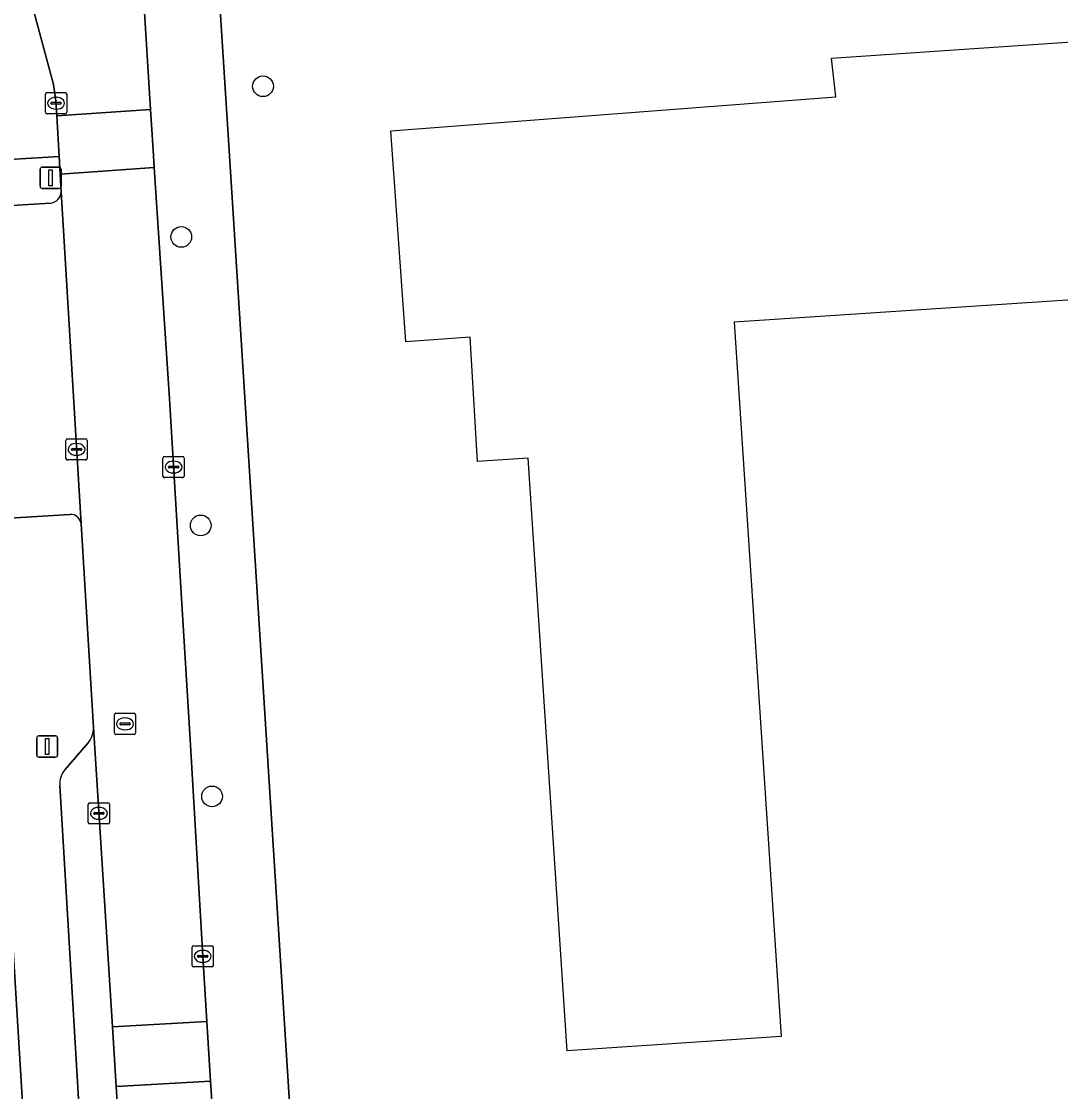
# Model space of a CAD drawing. Extents: x 159053 to 160042, y 380449 to 381423.
# Drawn here: x 159803.4 to 159852.5, y 381141.3 to 381191.8 of the extents above; entities that cross this region are included whole.
import ezdxf

# ---------------------------------------------------------------- set-up
doc = ezdxf.new("R2010")
doc.units = 0
for name, color, linetype in [('IMGEO_Boom', 7, 'Continuous'), ('IMGEO_Erf', 7, 'Continuous'), ('IMGEO_Groenvoorziening', 7, 'Continuous'), ('IMGEO_Kolk', 7, 'Continuous'), ('IMGEO_Lichtmast', 7, 'Continuous'), ('IMGEO_Pand_vergunning_verleend', 7, 'Continuous'), ('IMGEO_Parkeervlak_open', 7, 'Continuous'), ('IMGEO_Rijbaan_lokaal_open', 7, 'Continuous'), ('IMGEO_Rioolput', 7, 'Continuous'), ('IMGEO_Voetpad_open', 7, 'Continuous')]:
    doc.layers.add(name, color=color, linetype=linetype)

msp = doc.modelspace()

# ---------------------------------------------------------------- linework, layer by layer
at = {"layer": 'IMGEO_Boom'}
for centre in [(159814.794, 381188.749), (159810.936, 381181.638), (159811.852, 381168.02), (159812.389, 381155.229)]:
    msp.add_circle(centre, 0.489, dxfattribs=at)
at = {"layer": 'IMGEO_Erf'}
msp.add_lwpolyline([(159804.237, 381127.591), (159802.342, 381158.581), (159798.749, 381158.383), (159798.757, 381158.249), (159799.143, 381152.072), (159799.531, 381145.868), (159799.902, 381139.916), (159800.286, 381133.779), (159800.691, 381127.289)], close=True, dxfattribs=at)
at = {"layer": 'IMGEO_Groenvoorziening'}
msp.add_lwpolyline([(159855.413, 381195.383), (159812.714, 381193.345), (159813.181, 381185.963), (159816.385, 381135.297), (159858.69, 381137.924)], close=True, dxfattribs=at)
at = {"layer": 'IMGEO_Kolk'}
for p, q in [((159804.598, 381188.451), (159805.45, 381188.451)), ((159804.523, 381187.525), (159804.523, 381188.377)), ((159804.782, 381187.945), (159804.782, 381187.957)), ((159804.825, 381187.994), (159805.223, 381187.994)), ((159805.011, 381188.231), (159805.036, 381188.231)), ((159805.266, 381187.957), (159805.266, 381187.945)), ((159805.524, 381188.377), (159805.524, 381187.525)), ((159805.45, 381187.451), (159804.598, 381187.451)), ((159805.22, 381187.908), (159804.822, 381187.908)), ((159805.034, 381187.671), (159805.009, 381187.671)), ((159805.489, 381171.183), (159805.489, 381172.035)), ((159805.564, 381172.109), (159806.416, 381172.109)), ((159805.977, 381171.889), (159806.002, 381171.889)), ((159806.49, 381172.035), (159806.49, 381171.183)), ((159805.748, 381171.603), (159805.748, 381171.615)), ((159806.186, 381171.566), (159805.788, 381171.566)), ((159805.791, 381171.652), (159806.189, 381171.652)), ((159806, 381171.329), (159805.975, 381171.329)), ((159806.232, 381171.615), (159806.232, 381171.603)), ((159810.146, 381171.275), (159810.998, 381171.275)), ((159806.416, 381171.109), (159805.564, 381171.109)), ((159810.071, 381170.349), (159810.071, 381171.201)), ((159810.33, 381170.769), (159810.33, 381170.781)), ((159810.373, 381170.818), (159810.771, 381170.818)), ((159810.559, 381171.055), (159810.584, 381171.055)), ((159810.814, 381170.781), (159810.814, 381170.769)), ((159811.072, 381171.201), (159811.072, 381170.349)), ((159810.998, 381170.275), (159810.146, 381170.275)), ((159810.768, 381170.732), (159810.37, 381170.732)), ((159810.582, 381170.495), (159810.557, 381170.495)), ((159806.543, 381154.003), (159806.543, 381154.855)), ((159806.618, 381154.929), (159807.47, 381154.929)), ((159807.031, 381154.709), (159807.056, 381154.709)), ((159807.544, 381154.855), (159807.544, 381154.003)), ((159806.802, 381154.423), (159806.802, 381154.435)), ((159807.24, 381154.386), (159806.842, 381154.386)), ((159806.845, 381154.472), (159807.243, 381154.472)), ((159807.054, 381154.149), (159807.029, 381154.149)), ((159807.286, 381154.435), (159807.286, 381154.423)), ((159807.47, 381153.929), (159806.618, 381153.929)), ((159811.448, 381147.254), (159811.448, 381148.106)), ((159811.523, 381148.18), (159812.375, 381148.18)), ((159812.449, 381148.106), (159812.449, 381147.254)), ((159811.707, 381147.674), (159811.707, 381147.686)), ((159812.145, 381147.637), (159811.747, 381147.637)), ((159811.75, 381147.723), (159812.148, 381147.723)), ((159811.936, 381147.96), (159811.961, 381147.96)), ((159812.191, 381147.686), (159812.191, 381147.674)), ((159812.375, 381147.18), (159811.523, 381147.18)), ((159811.959, 381147.4), (159811.934, 381147.4))]:
    msp.add_line(p, q, dxfattribs=at)
for points in [[(159804.598, 381188.451), (159805.45, 381188.451)], [(159804.523, 381187.525), (159804.523, 381188.377)], [(159805.524, 381188.377), (159805.524, 381187.525)], [(159805.45, 381187.451), (159804.598, 381187.451)], [(159805.489, 381171.183), (159805.489, 381172.035)], [(159805.564, 381172.109), (159806.416, 381172.109)], [(159806.49, 381172.035), (159806.49, 381171.183)], [(159810.146, 381171.275), (159810.998, 381171.275)], [(159806.416, 381171.109), (159805.564, 381171.109)], [(159810.071, 381170.349), (159810.071, 381171.201)], [(159811.072, 381171.201), (159811.072, 381170.349)], [(159810.998, 381170.275), (159810.146, 381170.275)], [(159806.543, 381154.003), (159806.543, 381154.855)], [(159806.618, 381154.929), (159807.47, 381154.929)], [(159807.544, 381154.855), (159807.544, 381154.003)], [(159807.47, 381153.929), (159806.618, 381153.929)], [(159811.448, 381147.254), (159811.448, 381148.106)], [(159811.523, 381148.18), (159812.375, 381148.18)], [(159812.449, 381148.106), (159812.449, 381147.254)], [(159812.375, 381147.18), (159811.523, 381147.18)]]:
    msp.add_lwpolyline(points, dxfattribs=at)
for centre, radius, start, end in [((159804.6, 381188.375), 0.0765, 91.552, 178.448), ((159804.6, 381188.375), 0.0765, 91.552, 178.448), ((159805.448, 381188.375), 0.0765, 1.552, 88.448), ((159805.448, 381188.375), 0.0765, 1.552, 88.448), ((159804.822, 381187.954), 0.0403, 85.8775, 175.7526), ((159804.819, 381187.944), 0.0366, 178.938, 274.7102), ((159805.223, 381187.951), 0.043, 264.8664, 352.4533), ((159805.227, 381187.956), 0.0386, 1.7309, 96.639), ((159804.6, 381187.527), 0.0765, 181.552, 268.448), ((159804.6, 381187.527), 0.0765, 181.552, 268.448), ((159805.448, 381187.527), 0.0765, 271.552, 358.448), ((159805.448, 381187.527), 0.0765, 271.552, 358.448), ((159805.566, 381172.033), 0.0765, 91.552, 178.448), ((159805.566, 381172.033), 0.0765, 91.552, 178.448), ((159806.414, 381172.033), 0.0765, 1.552, 88.448), ((159806.414, 381172.033), 0.0765, 1.552, 88.448), ((159805.788, 381171.612), 0.0403, 85.8775, 175.7526), ((159805.785, 381171.602), 0.0366, 178.938, 274.7102), ((159806.189, 381171.609), 0.043, 264.8664, 352.4533), ((159806.193, 381171.614), 0.0386, 1.7309, 96.639), ((159810.148, 381171.199), 0.0765, 91.552, 178.448), ((159810.148, 381171.199), 0.0765, 91.552, 178.448), ((159810.996, 381171.199), 0.0765, 1.552, 88.448), ((159810.996, 381171.199), 0.0765, 1.552, 88.448), ((159805.566, 381171.185), 0.0765, 181.552, 268.448), ((159805.566, 381171.185), 0.0765, 181.552, 268.448), ((159806.414, 381171.185), 0.0765, 271.552, 358.448), ((159806.414, 381171.185), 0.0765, 271.552, 358.448), ((159810.37, 381170.778), 0.0403, 85.8775, 175.7526), ((159810.367, 381170.768), 0.0366, 178.938, 274.7102), ((159810.771, 381170.775), 0.043, 264.8664, 352.4533), ((159810.775, 381170.78), 0.0386, 1.7309, 96.639), ((159810.148, 381170.351), 0.0765, 181.552, 268.448), ((159810.148, 381170.351), 0.0765, 181.552, 268.448), ((159810.996, 381170.351), 0.0765, 271.552, 358.448), ((159810.996, 381170.351), 0.0765, 271.552, 358.448), ((159806.62, 381154.853), 0.0765, 91.552, 178.448), ((159806.62, 381154.853), 0.0765, 91.552, 178.448), ((159807.468, 381154.853), 0.0765, 1.552, 88.448), ((159807.468, 381154.853), 0.0765, 1.552, 88.448), ((159806.842, 381154.432), 0.0403, 85.8775, 175.7526), ((159806.839, 381154.422), 0.0366, 178.938, 274.7102), ((159807.243, 381154.429), 0.043, 264.8664, 352.4533), ((159807.247, 381154.434), 0.0386, 1.7309, 96.639), ((159806.62, 381154.005), 0.0765, 181.552, 268.448), ((159806.62, 381154.005), 0.0765, 181.552, 268.448), ((159807.468, 381154.005), 0.0765, 271.552, 358.448), ((159807.468, 381154.005), 0.0765, 271.552, 358.448), ((159811.525, 381148.104), 0.0765, 91.552, 178.448), ((159811.525, 381148.104), 0.0765, 91.552, 178.448), ((159812.373, 381148.104), 0.0765, 1.552, 88.448), ((159812.373, 381148.104), 0.0765, 1.552, 88.448), ((159811.747, 381147.683), 0.0403, 85.8775, 175.7526), ((159811.744, 381147.673), 0.0366, 178.938, 274.7102), ((159812.148, 381147.68), 0.043, 264.8664, 352.4533), ((159812.152, 381147.685), 0.0386, 1.7309, 96.639), ((159811.525, 381147.256), 0.0765, 181.552, 268.448), ((159811.525, 381147.256), 0.0765, 181.552, 268.448), ((159812.373, 381147.256), 0.0765, 271.552, 358.448), ((159812.373, 381147.256), 0.0765, 271.552, 358.448)]:
    msp.add_arc(centre, radius, start, end, dxfattribs=at)
for centre, major_axis, ratio, start_param, end_param in [((159805.01, 381187.951), (-0.387, 0.002), 0.722429, 4.712389, 7.853982), ((159805.035, 381187.951), (-0.39, 0.002), 0.717154, 1.570796, 4.712389), ((159805.976, 381171.609), (-0.387, 0.002), 0.722429, 4.712389, 7.853982), ((159806.001, 381171.609), (-0.39, 0.002), 0.717154, 1.570796, 4.712389), ((159810.558, 381170.775), (-0.387, 0.002), 0.722429, 4.712389, 7.853982), ((159810.583, 381170.775), (-0.39, 0.002), 0.717154, 1.570796, 4.712389), ((159807.03, 381154.429), (-0.387, 0.002), 0.722429, 4.712389, 7.853982), ((159807.055, 381154.429), (-0.39, 0.002), 0.717154, 1.570796, 4.712389), ((159811.935, 381147.68), (-0.387, 0.002), 0.722429, 4.712389, 7.853982), ((159811.96, 381147.68), (-0.39, 0.002), 0.717154, 1.570796, 4.712389)]:
    msp.add_ellipse(centre, major_axis=major_axis, ratio=ratio, start_param=start_param, end_param=end_param, dxfattribs=at)
at = {"layer": 'IMGEO_Lichtmast'}
for p, q in [((159804.367, 381184.932), (159805.157, 381184.932)), ((159805.157, 381184.932), (159804.367, 381184.932)), ((159804.267, 381184.032), (159804.267, 381184.832)), ((159804.267, 381184.832), (159804.267, 381184.032)), ((159805.257, 381184.832), (159805.257, 381184.032)), ((159805.257, 381184.032), (159805.257, 381184.832)), ((159805.157, 381183.932), (159804.367, 381183.932)), ((159804.367, 381183.932), (159805.157, 381183.932)), ((159804.107, 381157.182), (159804.107, 381157.982)), ((159804.107, 381157.982), (159804.107, 381157.182)), ((159804.207, 381158.082), (159804.997, 381158.082)), ((159804.997, 381158.082), (159804.207, 381158.082)), ((159805.097, 381157.982), (159805.097, 381157.182)), ((159805.097, 381157.182), (159805.097, 381157.982)), ((159804.997, 381157.082), (159804.207, 381157.082)), ((159804.207, 381157.082), (159804.997, 381157.082))]:
    msp.add_line(p, q, dxfattribs=at)
for points in [[(159804.687, 381184.807), (159804.837, 381184.807), (159804.837, 381184.057), (159804.687, 381184.057), (159804.687, 381184.807)], [(159804.527, 381157.957), (159804.677, 381157.957), (159804.677, 381157.207), (159804.527, 381157.207), (159804.527, 381157.957)]]:
    msp.add_lwpolyline(points, dxfattribs=at)
for centre, start, end in [((159804.367, 381184.832), 90, 180), ((159804.367, 381184.832), 90, 180), ((159805.157, 381184.832), 0, 90), ((159805.157, 381184.832), 360, 90), ((159804.367, 381184.032), 180, 270), ((159804.367, 381184.032), 180, 270), ((159805.157, 381184.032), 270, 0), ((159805.157, 381184.032), 270, 0), ((159804.207, 381157.982), 90, 180), ((159804.207, 381157.982), 90, 180), ((159804.997, 381157.982), 0, 90), ((159804.997, 381157.982), 360, 90), ((159804.207, 381157.182), 180, 270), ((159804.207, 381157.182), 180, 270), ((159804.997, 381157.182), 270, 0), ((159804.997, 381157.182), 270, 0)]:
    msp.add_arc(centre, 0.1, start, end, dxfattribs=at)
at = {"layer": 'IMGEO_Pand_vergunning_verleend'}
msp.add_lwpolyline([(159820.834, 381186.651), (159841.845, 381188.248), (159841.648, 381190.08), (159855.794, 381191.035), (159856.595, 381178.902), (159837.041, 381177.61), (159839.267, 381143.892), (159829.166, 381143.225), (159827.319, 381171.196), (159824.928, 381171.041), (159824.571, 381176.903), (159821.532, 381176.681)], close=True, dxfattribs=at)
at = {"layer": 'IMGEO_Parkeervlak_open'}
for points in [[(159806.203, 381168.089), (159805.262, 381183.767)], [(159804.753, 381183.239), (159799.553, 381182.914), (159800.469, 381168.221), (159805.681, 381168.542)], [(159808.405, 381133.088), (159807.867, 381141.53), (159807.687, 381144.344), (159806.786, 381158.484)], [(159806.544, 381157.76), (159805.441, 381156.482)], [(159805.195, 381155.751), (159806.399, 381135.676)]]:
    msp.add_lwpolyline(points, dxfattribs=at)
for centre, radius, start, end in [((159804.719, 381183.781), 0.543, 273.576, 358.5233), ((159805.71, 381168.048), 0.495, 4.7313, 93.3648), ((159805.762, 381158.424), 1.025, 319.6656, 3.3695), ((159806.225, 381155.811), 1.032, 139.4504, 183.3508)]:
    msp.add_arc(centre, radius, start, end, dxfattribs=at)
at = {"layer": 'IMGEO_Rijbaan_lokaal_open'}
msp.add_lwpolyline([(159803.385, 381194.446), (159804.072, 381191.935), (159804.905, 381188.833), (159805.019, 381188.066), (159805.06, 381187.348), (159809.487, 381187.652), (159809.148, 381193.015), (159808.58, 381196.186)], dxfattribs=at)
for points in [[(159805.215, 381184.597), (159809.661, 381184.923), (159809.608, 381185.731), (159809.487, 381187.652), (159805.06, 381187.348), (159805.167, 381185.443)], [(159812.141, 381144.608), (159811.948, 381147.68), (159811.352, 381157.91), (159810.93, 381164.845), (159810.374, 381173.997), (159809.661, 381184.923), (159805.215, 381184.597), (159805.262, 381183.767), (159806.203, 381168.089), (159806.377, 381165.227), (159806.786, 381158.484), (159807.687, 381144.344)], [(159812.319, 381141.794), (159812.141, 381144.608), (159807.687, 381144.344), (159807.867, 381141.53)], [(159813.084, 381129.484), (159813.071, 381129.675), (159812.65, 381136.023), (159812.469, 381139.407), (159812.319, 381141.794), (159807.867, 381141.53), (159808.405, 381133.088), (159809.205, 381121.071), (159812.593, 381064.986), (159817.086, 381065.26), (159816.747, 381070.631), (159816.701, 381072.094), (159816.127, 381081.072)]]:
    msp.add_lwpolyline(points, close=True, dxfattribs=at)
at = {"layer": 'IMGEO_Rioolput'}
for p, q in [((159807.852, 381159.152), (159808.704, 381159.152)), ((159807.777, 381158.226), (159807.777, 381159.078)), ((159808.036, 381158.646), (159808.036, 381158.658)), ((159808.474, 381158.609), (159808.076, 381158.609)), ((159808.079, 381158.695), (159808.477, 381158.695)), ((159808.265, 381158.932), (159808.29, 381158.932)), ((159808.52, 381158.658), (159808.52, 381158.646)), ((159808.778, 381159.078), (159808.778, 381158.226)), ((159808.704, 381158.152), (159807.852, 381158.152)), ((159808.288, 381158.372), (159808.263, 381158.372))]:
    msp.add_line(p, q, dxfattribs=at)
for points in [[(159807.852, 381159.152), (159808.704, 381159.152)], [(159807.777, 381158.226), (159807.777, 381159.078)], [(159808.778, 381159.078), (159808.778, 381158.226)], [(159808.704, 381158.152), (159807.852, 381158.152)]]:
    msp.add_lwpolyline(points, dxfattribs=at)
for centre, radius, start, end in [((159807.854, 381159.076), 0.0765, 91.552, 178.448), ((159807.854, 381159.076), 0.0765, 91.552, 178.448), ((159808.702, 381159.076), 0.0765, 1.552, 88.448), ((159808.702, 381159.076), 0.0765, 1.552, 88.448), ((159808.076, 381158.655), 0.0403, 85.8775, 175.7526), ((159808.073, 381158.645), 0.0366, 178.938, 274.7102), ((159808.477, 381158.652), 0.043, 264.8664, 352.4533), ((159808.481, 381158.657), 0.0386, 1.7309, 96.639), ((159807.854, 381158.228), 0.0765, 181.552, 268.448), ((159807.854, 381158.228), 0.0765, 181.552, 268.448), ((159808.702, 381158.228), 0.0765, 271.552, 358.448), ((159808.702, 381158.228), 0.0765, 271.552, 358.448)]:
    msp.add_arc(centre, radius, start, end, dxfattribs=at)
for centre, major_axis, ratio, start_param, end_param in [((159808.264, 381158.652), (-0.387, 0.002), 0.722429, 4.712389, 7.853982), ((159808.289, 381158.652), (-0.39, 0.002), 0.717154, 1.570796, 4.712389)]:
    msp.add_ellipse(centre, major_axis=major_axis, ratio=ratio, start_param=start_param, end_param=end_param, dxfattribs=at)
at = {"layer": 'IMGEO_Voetpad_open'}
for points in [[(159797.09, 381184.946), (159805.167, 381185.443), (159805.06, 381187.348), (159805.019, 381188.066), (159804.905, 381188.833), (159804.072, 381191.935), (159803.385, 381194.446)], [(159805.262, 381183.767), (159805.215, 381184.597), (159805.167, 381185.443), (159797.09, 381184.946), (159797.835, 381173.024), (159798.749, 381158.383), (159802.342, 381158.581), (159804.237, 381127.591), (159804.269, 381127.041), (159804.409, 381124.612), (159804.558, 381122.022), (159808.146, 381064.543), (159808.382, 381060.758), (159810.986, 381019.039), (159811.331, 381014.723), (159815.746, 381015.393), (159815.494, 381015.771), (159814.172, 381016.913)], [(159805.681, 381168.542), (159800.469, 381168.221), (159799.553, 381182.914), (159804.753, 381183.239)], [(159806.377, 381165.227), (159806.203, 381168.089)], [(159806.786, 381158.484), (159806.377, 381165.227)], [(159805.441, 381156.482), (159806.544, 381157.76)], [(159806.399, 381135.676), (159805.195, 381155.751)]]:
    msp.add_lwpolyline(points, dxfattribs=at)
msp.add_lwpolyline([(159813.181, 381185.963), (159812.714, 381193.345), (159809.148, 381193.015), (159809.487, 381187.652), (159809.608, 381185.731), (159809.661, 381184.923), (159810.374, 381173.997), (159810.93, 381164.845), (159811.352, 381157.91), (159811.948, 381147.68), (159812.141, 381144.608), (159812.319, 381141.794), (159812.469, 381139.407), (159812.65, 381136.023), (159813.071, 381129.675), (159813.084, 381129.484), (159813.339, 381128.962), (159816.946, 381125.785), (159816.652, 381130.762), (159816.385, 381135.297)], close=True, dxfattribs=at)
for centre, radius, start, end in [((159804.719, 381183.781), 0.543, 273.576, 358.5233), ((159805.71, 381168.048), 0.495, 4.7313, 93.3648), ((159805.762, 381158.424), 1.025, 319.6656, 3.3695), ((159806.225, 381155.811), 1.032, 139.4504, 183.3508)]:
    msp.add_arc(centre, radius, start, end, dxfattribs=at)

doc.saveas('drawing.dxf')
